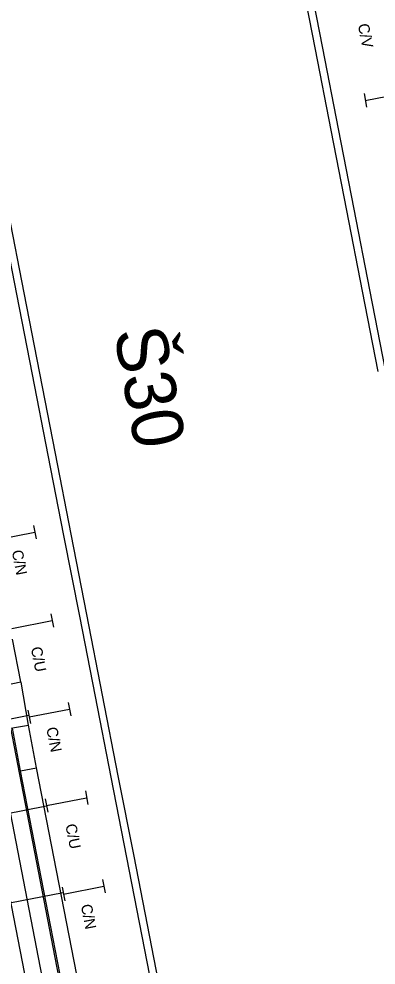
# Model space of a CAD drawing. Extents: x -545258 to -544992, y -1122311 to -1121664.
# Drawn here: x -545190.67 to -545181.96, y -1121953.66 to -1121930.59 of the extents above; entities that cross this region are included whole.
import ezdxf

# ---------------------------------------------------------------- set-up
doc = ezdxf.new("R2010")
doc.units = 0
for name, color, linetype in [('SO18-15-08', 7, 'Continuous'), ('SO18-15-08_def', 7, 'Continuous'), ('SO18-16-02', 7, 'Continuous'), ('so180605', 7, 'Continuous')]:
    doc.layers.add(name, color=color, linetype=linetype)

msp = doc.modelspace()

# ---------------------------------------------------------------- linework, layer by layer
at = {"layer": 'SO18-15-08_def'}
for p, q in [((-545186.138, -1121972.273), (-545191.612, -1121944.077)), ((-545186.529, -1121972.356), (-545192.005, -1121944.154)), ((-545190.623, -1121946.761), (-545190.826, -1121945.72)), ((-545191.016, -1121946.837), (-545190.623, -1121946.761)), ((-545190.437, -1121947.811), (-545190.622, -1121946.768)), ((-545190.831, -1121947.881), (-545190.437, -1121947.811)), ((-545190.638, -1121948.927), (-545190.831, -1121947.884)), ((-545190.244, -1121948.854), (-545190.437, -1121947.811)), ((-545190.638, -1121948.927), (-545190.244, -1121948.854)), ((-545185.068, -1121977.496), (-545190.638, -1121948.927)), ((-545184.676, -1121977.42), (-545190.244, -1121948.854))]:
    msp.add_line(p, q, dxfattribs=at)
at = {"layer": 'SO18-16-02'}
for points in [[(-545195.328, -1121929.307), (-545194.945, -1121931.27), (-545194.563, -1121933.234), (-545194.18, -1121935.196), (-545193.798, -1121937.16), (-545193.415, -1121939.123), (-545193.032, -1121941.086), (-545192.65, -1121943.049), (-545192.267, -1121945.012), (-545191.884, -1121946.975), (-545191.502, -1121948.938), (-545190.489, -1121954.133)], [(-545187.362, -1121954.541), (-545188.044, -1121951.043), (-545188.427, -1121949.08), (-545188.809, -1121947.117), (-545189.192, -1121945.154), (-545189.575, -1121943.191), (-545189.957, -1121941.228), (-545190.34, -1121939.265), (-545190.723, -1121937.302), (-545191.105, -1121935.339), (-545191.488, -1121933.376), (-545191.871, -1121931.413), (-545192.253, -1121929.45)], [(-545187.109, -1121954.899), (-545187.867, -1121951.009), (-545188.25, -1121949.046), (-545188.633, -1121947.082), (-545189.015, -1121945.119), (-545189.398, -1121943.156), (-545189.781, -1121941.193), (-545190.163, -1121939.23), (-545190.546, -1121937.267), (-545190.929, -1121935.304), (-545191.311, -1121933.341), (-545191.694, -1121931.378), (-545192.077, -1121929.415)], [(-545183.832, -1121929.377), (-545183.449, -1121931.34), (-545183.066, -1121933.303), (-545182.684, -1121935.266), (-545182.301, -1121937.229), (-545181.918, -1121939.192)], [(-545183.655, -1121929.343), (-545183.272, -1121931.306), (-545182.89, -1121933.269), (-545182.507, -1121935.232), (-545182.124, -1121937.195), (-545181.742, -1121939.158)]]:
    msp.add_lwpolyline(points, dxfattribs=at)
at = {"layer": 'so180605'}
for p, q in [((-545182.259, -1121932.414), (-545182.195, -1121932.742)), ((-545182.229, -1121932.58), (-545181.247, -1121932.389)), ((-545190.316, -1121942.941), (-545190.253, -1121943.267)), ((-545191.268, -1121943.296), (-545190.286, -1121943.104)), ((-545189.895, -1121945.1), (-545189.832, -1121945.426)), ((-545190.847, -1121945.455), (-545189.865, -1121945.264)), ((-545189.475, -1121947.26), (-545189.411, -1121947.585)), ((-545190.457, -1121947.448), (-545190.393, -1121947.777)), ((-545190.426, -1121947.614), (-545189.444, -1121947.423)), ((-545190.036, -1121949.607), (-545189.972, -1121949.936)), ((-545190.005, -1121949.774), (-545189.023, -1121949.582)), ((-545189.054, -1121949.419), (-545188.99, -1121949.745)), ((-545188.633, -1121951.578), (-545188.569, -1121951.904)), ((-545189.615, -1121951.767), (-545189.551, -1121952.095)), ((-545189.584, -1121951.933), (-545188.602, -1121951.742))]:
    msp.add_line(p, q, dxfattribs=at)
for points in [[(-545192.531, -1121947.981), (-545190.432, -1121947.572)], [(-545192.074, -1121950.184), (-545190.002, -1121949.781)], [(-545191.663, -1121952.295), (-545189.591, -1121951.891)]]:
    msp.add_lwpolyline(points, dxfattribs=at)

# ---------------------------------------------------------------- texts
at = {"layer": 'SO18-15-08'}
for s, p in [('C/V', (-545182.411, -1121930.731)), ('C/N', (-545190.85, -1121943.568)), ('C/U', (-545190.385, -1121945.928)), ('C/N', (-545190.008, -1121947.886)), ('C/U', (-545189.543, -1121950.246)), ('C/N', (-545189.166, -1121952.205))]:
    msp.add_text(s, height=0.2688, rotation=281.121, dxfattribs=at).set_placement(p)
at = {"layer": 'SO18-15-08_def'}
msp.add_text('Š30', height=1.25, rotation=280.4462, dxfattribs=at).set_placement((-545188.364, -1121938.212))

doc.saveas('drawing.dxf')
